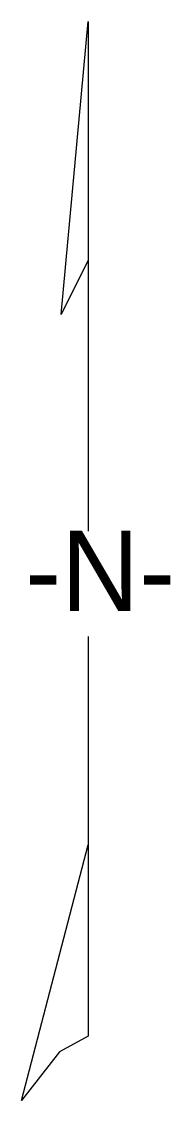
# Model space of a CAD drawing. Extents: x 1901471 to 1963503, y 756461 to 799997.
# Drawn here: x 1938090 to 1938163, y 772481 to 773017 of the extents above; entities that cross this region are included whole.
import ezdxf

# ---------------------------------------------------------------- set-up
doc = ezdxf.new("R2010")
doc.units = 0
doc.layers.add('RD_EX_Misc', color=7, linetype='Continuous')

msp = doc.modelspace()

# ---------------------------------------------------------------- linework, layer by layer
at = {"layer": 'RD_EX_Misc'}
for p, q in [((1938109.32, 772870.96), (1938122.64, 773016.54)), ((1938122.64, 773016.54), (1938122.64, 772898)), ((1938122.64, 772898), (1938109.32, 772870.96)), ((1938122.64, 772898), (1938122.64, 772815.81)), ((1938122.64, 772815.81), (1938122.64, 772763.41)), ((1938122.64, 772711.1), (1938122.64, 772607.5)), ((1938089.65, 772480.55), (1938122.64, 772607.5)), ((1938122.64, 772607.5), (1938122.64, 772591.81)), ((1938122.64, 772591.81), (1938122.64, 772512.43))]:
    msp.add_line(p, q, dxfattribs=at)
msp.add_lwpolyline([(1938122.64, 772512.43), (1938108.47, 772504.67), (1938089.65, 772480.55)], dxfattribs=at)

# ---------------------------------------------------------------- texts
msp.add_text('-N-', height=40, dxfattribs=at).set_placement((1938091.5, 772723.66))

doc.saveas('drawing.dxf')
